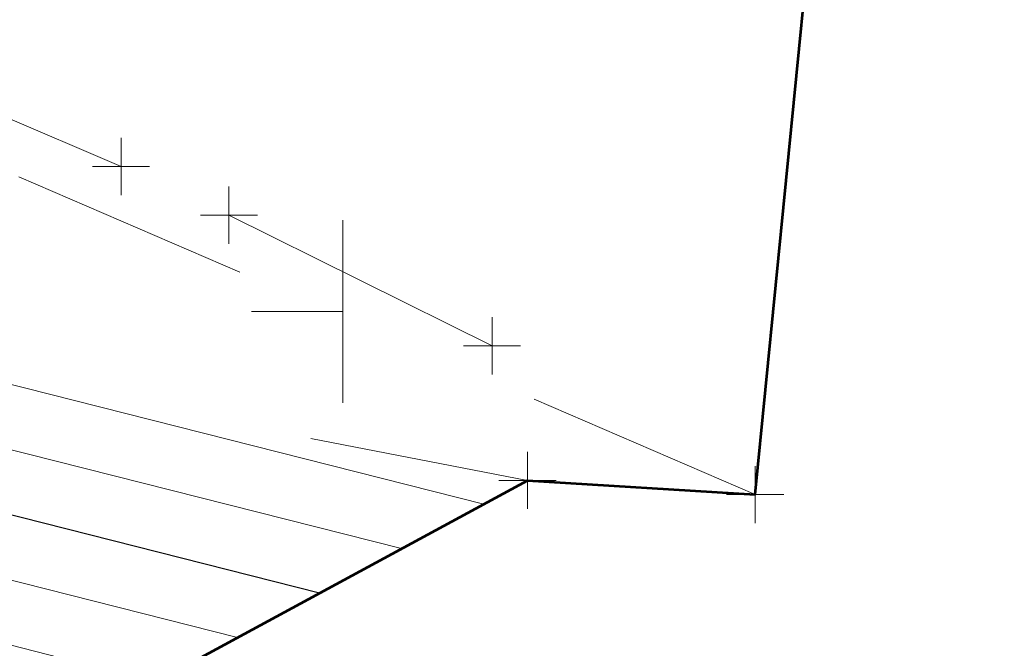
# Model space of a CAD drawing. Extents: x 1926935 to 1928139, y 199322 to 200300.
# Tile 546 of 656: x 1927637 to 1927654, y 199603 to 199614. Entities that reach past the tile are written whole.
import ezdxf

# ---------------------------------------------------------------- set-up
doc = ezdxf.new("R2010")
doc.units = 0
doc.header["$MEASUREMENT"] = 0
for name, pattern in [('DGN Style 2', [14.030763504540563, 8.418458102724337, -5.612305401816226]), ('DGN Style 3', [19.64306890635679, 14.03076350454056, -5.612305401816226]), ('DGN Style 5', [9.821534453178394, 4.209229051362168, -5.612305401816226])]:
    doc.linetypes.add(name, pattern=pattern)
for name, color, linetype, lineweight in [('DT_X_Contour_Major', 132, 'DGN Style 3', 30), ('DT_X_Contour_Minor', 136, 'DGN Style 3', 0), ('DT_X_Terrain_Ground_Line', 92, 'DGN Style 3', 13), ('PV_X_Driveway', 7, 'DGN Style 5', 0), ('RD_X_Bumper_Block', 7, 'DGN Style 2', 0), ('SN_X_Public', 3, 'Continuous', 0), ('SV_X_Toe_of_Slope', 193, 'DGN Style 2', 0)]:
    doc.layers.add(name, color=color, linetype=linetype, lineweight=lineweight)
doc.layers.add('SV_X_Shot_Marker (Construction)', color=40, linetype='Continuous', lineweight=0, transparency=0.5)
doc.layers.add('SV_X_Terrain_Boundary', color=7, linetype='Continuous', lineweight=53, plot=False)

# ---------------------------------------------------------------- blocks, each defined once
blk = doc.blocks.new('SVPT_900')
at = {"layer": 'SV_X_Shot_Marker (Construction)', "transparency": 33554495}
for p, q in [((0, 0.0249999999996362), (0, -0.0249999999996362)), ((-0.02499999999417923, 0), (0.02500000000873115, 0))]:
    blk.add_line(p, q, dxfattribs=at)
blk.add_point((0, 0), dxfattribs=at)
blk = doc.blocks.new('SVPT_973')
at = {"layer": 'SV_X_Shot_Marker (Construction)', "transparency": 33554495}
for p, q in [((0, 0.02500000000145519), (0, -0.0249999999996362)), ((-0.02499999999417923, 1.818989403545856e-12), (0.02500000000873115, 1.818989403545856e-12))]:
    blk.add_line(p, q, dxfattribs=at)
blk.add_point((0, 1.818989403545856e-12), dxfattribs=at)
blk = doc.blocks.new('SGN1P_1')
at = {"layer": 'SN_X_Public', "color": 3, "linetype": 'Continuous', "lineweight": 0}
for p, q in [((0, 0.07999999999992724), (0, -0.07999999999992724)), ((0, 0), (-0.08000000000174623, 0))]:
    blk.add_line(p, q, dxfattribs=at)
blk = doc.blocks.new('SVPT_974')
at = {"layer": 'SV_X_Shot_Marker (Construction)', "transparency": 33554495}
for p, q in [((0, 0.0249999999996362), (0, -0.0249999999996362)), ((-0.02499999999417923, 0), (0.02500000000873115, 0))]:
    blk.add_line(p, q, dxfattribs=at)
blk.add_point((0, 0), dxfattribs=at)
blk = doc.blocks.new('SVPT_975')
at = {"layer": 'SV_X_Shot_Marker (Construction)', "transparency": 33554495}
for p, q in [((-1.455191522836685e-11, 0.02500000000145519), (-1.455191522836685e-11, -0.0249999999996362)), ((-0.02500000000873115, 0), (0.02499999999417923, 0))]:
    blk.add_line(p, q, dxfattribs=at)
blk.add_point((-1.455191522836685e-11, 0), dxfattribs=at)
blk = doc.blocks.new('SVPT_976')
at = {"layer": 'SV_X_Shot_Marker (Construction)', "transparency": 33554495}
for p, q in [((0, 0.0249999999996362), (0, -0.0249999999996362)), ((-0.02499999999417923, 0), (0.02500000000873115, 0))]:
    blk.add_line(p, q, dxfattribs=at)
blk.add_point((0, 0), dxfattribs=at)
blk = doc.blocks.new('*U2117', base_point=(1927600.1255, 199832.7095, 682.6088333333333))
at = {"layer": 'DT_X_Contour_Major', "elevation": 680.0000000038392, "flags": 128}
blk.add_lwpolyline([(1927642.007924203, 199604.0119750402), (1927622.277120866, 199609.0113233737), (1927618.117292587, 199610.1733373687), (1927614.093866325, 199611.5168014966), (1927610.206842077, 199613.0417157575), (1927606.456219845, 199614.7480801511), (1927589.271587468, 199623.1344976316), (1927589.082197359, 199623.4462624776), (1927589.041786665, 199623.5099564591), (1927589.001721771, 199623.5674248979), (1927588.962002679, 199623.6186677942), (1927588.922629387, 199623.6636851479), (1927588.818095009, 199623.7754307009), (1927588.777628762, 199623.8378474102), (1927588.734630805, 199623.9412883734), (1927588.689101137, 199624.0857535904), (1927588.641039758, 199624.2712430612), (1927588.509500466, 199624.8205806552), (1927588.448847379, 199624.995790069), (1927588.365542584, 199625.1094151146), (1927588.259586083, 199625.1614557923), (1927588.130977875, 199625.1519121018), (1927587.757820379, 199625.0443497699), (1927587.473187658, 199625.1699599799), (1927586.89915762, 199625.6274623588), (1927586.035730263, 199626.4168569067), (1927584.882905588, 199627.5381436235), (1927581.422843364, 199630.9707644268), (1927580.258302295, 199632.3015743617), (1927579.359725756, 199633.719538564), (1927578.727113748, 199635.2246570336), (1927578.360466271, 199636.8169297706), (1927577.384905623, 199643.6397721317), (1927577.262206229, 199644.4781007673), (1927577.248866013, 199644.5270888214), (1927577.247957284, 199644.5380283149), (1927577.249050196, 199644.5471924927), (1927577.26306575, 199644.5719179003), (1927583.126296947, 199654.0010588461), (1927583.53979325, 199655.6609987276), (1927583.682506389, 199656.1120341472), (1927583.933433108, 199656.7537375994), (1927584.292573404, 199657.5861090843), (1927584.759927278, 199658.6091486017), (1927586.150489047, 199661.5914780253), (1927586.572073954, 199662.8712644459), (1927586.793907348, 199664.4738766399), (1927586.81598923, 199666.3993146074), (1927586.638319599, 199668.6475783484), (1927585.898198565, 199675.0733826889), (1927585.71963386, 199677.3572672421), (1927585.73903052, 199679.3895676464), (1927585.956388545, 199681.1702839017), (1927586.371707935, 199682.699416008), (1927587.743174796, 199686.4416560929), (1927588.154214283, 199687.827324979), (1927588.3587326, 199689.1776515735), (1927588.356729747, 199690.4926358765), (1927588.148205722, 199691.772277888), (1927586.693210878, 199697.6614752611), (1927586.752300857, 199704.5621669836), (1927586.770954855, 199705.9169347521), (1927586.801592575, 199707.023798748), (1927586.844214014, 199707.8827589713), (1927586.898819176, 199708.4938154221), (1927587.181605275, 199710.766970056), (1927584.534176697, 199712.9952252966), (1927583.909472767, 199713.5410406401), (1927583.169973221, 199714.2235201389), (1927582.315678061, 199715.0426637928), (1927581.346587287, 199715.9984716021), (1927576.556307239, 199720.777791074), (1927566.315665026, 199720.921295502), (1927564.367748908, 199720.957961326), (1927562.912847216, 199721.0064569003), (1927561.95095995, 199721.0667822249), (1927561.482087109, 199721.1389372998), (1927560.444380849, 199721.5032637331), (1927559.950844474, 199721.3910034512), (1927559.761800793, 199721.3882113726), (1927559.406185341, 199721.4279466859), (1927558.883998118, 199721.5102093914), (1927558.195239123, 199721.6349994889), (1927556.136452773, 199722.0244762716), (1927555.409920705, 199722.155292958), (1927554.774414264, 199722.25563543), (1927554.229933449, 199722.3255036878), (1927553.776478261, 199722.3648977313), (1927552.688631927, 199722.4293162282), (1927552.17472377, 199722.4433452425), (1927551.448884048, 199722.4371184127), (1927550.511112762, 199722.4106357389), (1927549.361409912, 199722.363897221), (1927546.012960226, 199722.2122533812), (1927544.600023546, 199722.148887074), (1927542.872550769, 199722.0725210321), (1927540.830541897, 199721.9831552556), (1927538.473996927, 199721.8807897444), (1927531.770495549, 199721.5904820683), (1927529.396679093, 199721.5094889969), (1927527.302855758, 199721.4842405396), (1927525.489025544, 199721.5147366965), (1927523.955188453, 199721.6009774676), (1927520.23828037, 199721.9052790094), (1927518.791267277, 199721.9415773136), (1927517.237909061, 199721.8222460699), (1927515.578205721, 199721.5472852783), (1927513.812157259, 199721.1166949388), (1927508.960901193, 199719.7609479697), (1927507.221676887, 199719.2571590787), (1927505.642446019, 199718.7626026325), (1927504.223208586, 199718.2772786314), (1927502.963964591, 199717.8011870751), (1927499.819305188, 199716.5439195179), (1927498.726367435, 199716.1006872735), (1927497.80604873, 199715.7139412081), (1927497.058349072, 199715.3836813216), (1927496.483268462, 199715.1099076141), (1927495.1798789, 199714.4551592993), (1927494.719553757, 199714.1976354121), (1927494.316120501, 199713.9161249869), (1927493.969579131, 199713.6106280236), (1927493.679929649, 199713.2811445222), (1927492.983386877, 199712.370539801), (1927492.655065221, 199712.0178919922), (1927492.192507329, 199711.6429021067), (1927491.595713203, 199711.2455701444), (1927490.864682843, 199710.8258961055), (1927488.736286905, 199709.6769758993), (1927487.816139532, 199709.16162046), (1927486.651994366, 199708.4772442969), (1927485.243851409, 199707.6238474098), (1927483.591710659, 199706.601429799), (1927478.860671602, 199703.6496218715), (1927477.231045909, 199702.6351177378), (1927475.890448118, 199701.8054612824), (1927474.838878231, 199701.1606525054), (1927474.076336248, 199700.7006914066), (1927472.428261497, 199699.7205920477), (1927471.864756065, 199699.3635369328), (1927471.410295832, 199699.0274461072), (1927471.064880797, 199698.7123195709), (1927470.828510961, 199698.4181573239), (1927470.343584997, 199697.6616770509), (1927470.079105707, 199697.3719628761), (1927469.649362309, 199697.0701805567), (1927469.054354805, 199696.7563300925), (1927468.294083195, 199696.4304114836), (1927466.04634009, 199695.5452043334), (1927465.277934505, 199695.2453785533), (1927464.658525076, 199695.0098065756), (1927464.188111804, 199694.8384884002), (1927463.866694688, 199694.7314240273), (1927463.208243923, 199694.5315907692), (1927462.984665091, 199694.4715481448), (1927462.807766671, 199694.4412952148), (1927462.677548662, 199694.4408319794), (1927462.594011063, 199694.4701584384), (1927462.433484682, 199694.5880819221), (1927462.266159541, 199694.6932625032), (1927461.8845789, 199694.9203616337), (1927461.288742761, 199695.2693793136), (1927460.478651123, 199695.740315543), (1927458.032732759, 199697.158703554), (1927457.148360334, 199697.6519608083), (1927456.329681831, 199698.067941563), (1927455.57669725, 199698.4066458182), (1927454.889406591, 199698.6680735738), (1927453.144223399, 199699.2621789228), (1927452.300194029, 199699.5772185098), (1927451.076993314, 199700.0767582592), (1927449.474621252, 199700.7607981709), (1927447.493077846, 199701.629338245), (1927441.703400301, 199704.1914453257), (1927439.697366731, 199705.0775725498), (1927438.021524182, 199705.8143739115), (1927436.675872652, 199706.4018494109), (1927435.660412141, 199706.839999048), (1927433.392772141, 199707.8092969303), (1927432.577483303, 199708.0577880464), (1927431.832346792, 199708.0762879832), (1927431.157362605, 199707.8647967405), (1927430.552530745, 199707.4233143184), (1927429.033182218, 199705.9393729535), (1927428.134121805, 199705.1009997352), (1927426.576451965, 199703.6988361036), (1927424.360172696, 199701.732882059), (1927421.485283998, 199699.2031376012), (1927412.940768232, 199691.7054318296), (1927410.025180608, 199689.141381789), (1927407.686804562, 199687.072510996), (1927405.925640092, 199685.4988194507), (1927404.7416872, 199684.4203071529), (1927402.354094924, 199682.2045133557), (1927401.434632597, 199681.4240057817), (1927400.466939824, 199680.7443284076), (1927399.451016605, 199680.1654812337), (1927398.38686294, 199679.6874642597), (1927395.484812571, 199678.5471925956), (1927393.867815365, 199677.6597651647), (1927391.193361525, 199675.8526866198), (1927387.46145105, 199673.1259569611), (1927382.67208394, 199669.4795761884), (1927368.490496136, 199658.5296926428), (1927363.712561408, 199654.841846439), (1927360.014948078, 199651.9907204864), (1927357.397656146, 199649.9763147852), (1927355.860685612, 199648.7986293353), (1927353.202526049, 199646.7737618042), (1927352.120016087, 199645.9270991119), (1927350.866105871, 199644.9057616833), (1927349.4407954, 199643.7097495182), (1927347.844084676, 199642.3390626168), (1927343.35765574, 199638.4509978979), (1927341.806372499, 199637.1116956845), (1927340.51734448, 199636.009837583), (1927339.490571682, 199635.1454235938), (1927338.726054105, 199634.5184537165), (1927337.037014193, 199633.1631261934), (1927336.330730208, 199632.6084910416), (1927335.478658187, 199631.9610812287), (1927334.480798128, 199631.2208967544), (1927333.337150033, 199630.3879376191), (1927327.659953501, 199626.2843207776)], dxfattribs=at)
at = {"layer": 'DT_X_Contour_Minor', "flags": 128}
for points, elevation in [([(1927644.877188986, 199605.566936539), (1927635.441063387, 199607.9578416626), (1927633.381721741, 199611.2933303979), (1927632.9871073, 199611.9300389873), (1927632.685838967, 199612.4106695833), (1927632.477916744, 199612.7352221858), (1927632.363340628, 199612.9036967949), (1927632.046459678, 199613.3257296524), (1927633.78830965, 199614.9154175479), (1927634.149479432, 199615.2764742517), (1927634.486481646, 199615.6783495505), (1927634.799316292, 199616.1210434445), (1927635.08798337, 199616.6045559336), (1927635.825538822, 199617.9483473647), (1927636.051152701, 199618.7386979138), (1927636.174827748, 199620.1019059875), (1927636.196563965, 199622.037971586), (1927636.116361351, 199624.5468947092), (1927635.766569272, 199632.0011664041), (1927635.658973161, 199634.676017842), (1927635.598528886, 199637.1098683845), (1927635.585236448, 199639.3027180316), (1927635.619095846, 199641.2545667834), (1927635.772256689, 199646.1381622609), (1927635.908001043, 199648.0557118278), (1927636.200363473, 199650.1456639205), (1927636.649343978, 199652.4080185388), (1927637.254942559, 199654.8427756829), (1927639.078696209, 199661.5653314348), (1927639.578606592, 199664.2006874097), (1927639.710522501, 199667.0648385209), (1927639.474443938, 199670.1577847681), (1927638.870370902, 199673.4795261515), (1927636.065014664, 199685.7165625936), (1927635.529648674, 199688.0662824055), (1927635.162752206, 199689.6917227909), (1927634.964325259, 199690.59288375), (1927634.659812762, 199692.0302737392), (1927634.551430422, 199692.5292874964), (1927634.454667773, 199692.948286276), (1927634.369524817, 199693.287270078), (1927634.296001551, 199693.5462389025), (1927634.115432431, 199694.1301357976), (1927634.047830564, 199694.3239744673), (1927633.980451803, 199694.4675678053), (1927633.913296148, 199694.5609158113), (1927633.846363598, 199694.6040184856), (1927633.668174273, 199694.6519651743), (1927633.401174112, 199694.9706367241), (1927632.733815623, 199695.8906913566), (1927631.666098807, 199697.4121290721), (1927630.198023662, 199699.5349498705), (1927625.749345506, 199705.9976494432), (1927624.286954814, 199708.1258081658), (1927623.236291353, 199709.663259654), (1927622.597355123, 199710.6100039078), (1927622.370146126, 199710.9660409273), (1927622.270534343, 199711.2492301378), (1927622.508291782, 199712.4008124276), (1927622.609953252, 199712.8423285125), (1927622.813041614, 199713.6733415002), (1927623.117556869, 199714.8938513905), (1927623.523499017, 199716.5038581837), (1927625.65455846, 199724.9260493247), (1927619.471010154, 199729.9815354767), (1927618.133026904, 199731.0316668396), (1927616.769169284, 199732.0154240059), (1927615.379437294, 199732.9328069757), (1927613.963830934, 199733.7838157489), (1927610.154381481, 199735.9646735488), (1927608.872919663, 199736.7023273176), (1927607.885621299, 199737.2796452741), (1927607.192486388, 199737.6966274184), (1927606.793514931, 199737.9532737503), (1927605.704041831, 199738.7155806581), (1927605.458299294, 199738.884760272), (1927605.085595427, 199739.136574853), (1927599.732602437, 199738.7328885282), (1927598.576939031, 199738.6476883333), (1927597.404088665, 199738.5650961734), (1927596.214051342, 199738.4851120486), (1927595.006827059, 199738.4077359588), (1927591.764646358, 199738.2048770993), (1927590.684306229, 199738.1424694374), (1927589.874921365, 199738.1073905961), (1927589.336491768, 199738.0996405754), (1927589.069017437, 199738.1192193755), (1927588.717026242, 199738.2078679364), (1927588.591465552, 199738.2345477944), (1927588.478776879, 199738.2481009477), (1927588.378960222, 199738.2485273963), (1927588.292015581, 199738.2358271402), (1927588.077325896, 199738.1844575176), (1927587.658213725, 199738.2391007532), (1927586.561894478, 199738.4415576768), (1927584.788368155, 199738.7918282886), (1927582.337634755, 199739.2899125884), (1927574.89940292, 199740.8152223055), (1927572.447440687, 199741.3130597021), (1927570.670227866, 199741.6625896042), (1927569.567764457, 199741.8638120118), (1927569.140050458, 199741.9167269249), (1927568.899145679, 199741.8600900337), (1927568.812043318, 199741.8464507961), (1927568.731414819, 199741.8480107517), (1927568.657260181, 199741.8647699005), (1927568.589579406, 199741.8967282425), (1927568.417729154, 199742.0022160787), (1927568.154602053, 199742.0798538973), (1927567.49410844, 199742.2336514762), (1927566.436248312, 199742.4636088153), (1927564.981021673, 199742.7697259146), (1927557.26277549, 199744.3759784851), (1927550.718422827, 199747.9393573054), (1927549.395746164, 199748.6280628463), (1927548.232438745, 199749.1670171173), (1927547.228500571, 199749.5562201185), (1927546.383931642, 199749.7956718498), (1927544.344240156, 199750.2345414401), (1927543.622311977, 199750.3577664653), (1927542.986296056, 199750.398289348), (1927542.436192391, 199750.3561100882), (1927541.972000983, 199750.2312286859), (1927540.848706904, 199749.7879420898), (1927540.458418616, 199749.6501659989), (1927540.130024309, 199749.5693026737), (1927539.863523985, 199749.5453521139), (1927539.658917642, 199749.5783143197), (1927539.195826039, 199749.7420972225), (1927538.948730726, 199749.7726400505), (1927538.554763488, 199749.7414313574), (1927538.013924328, 199749.6484711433), (1927537.326213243, 199749.4937594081), (1927535.296487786, 199748.9988594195), (1927534.608162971, 199748.7796375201), (1927534.065482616, 199748.4931468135), (1927533.668446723, 199748.1393872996), (1927533.41705529, 199747.7183589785), (1927532.940870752, 199746.5059250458), (1927532.57382053, 199745.9636858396), (1927531.829808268, 199745.2462936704), (1927530.708833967, 199744.3537485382), (1927529.210897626, 199743.286050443), (1927524.713784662, 199740.2053182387), (1927523.202441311, 199739.1867160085), (1927522.041245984, 199738.4414584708), (1927521.230198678, 199737.9695456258), (1927520.769299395, 199737.7709774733), (1927520.007098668, 199737.6059219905), (1927519.664049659, 199737.4913219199), (1927519.206553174, 199737.2713133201), (1927518.634609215, 199736.9458961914), (1927517.948217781, 199736.5150705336), (1927515.965243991, 199735.2256574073), (1927515.246008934, 199734.7367638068), (1927514.575534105, 199734.2371428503), (1927513.953819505, 199733.7267945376), (1927513.380865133, 199733.2057188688), (1927511.918000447, 199731.8018806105), (1927511.297434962, 199731.285047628), (1927510.532887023, 199730.7874273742), (1927509.62435663, 199730.309019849), (1927508.571843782, 199729.8498250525), (1927505.57316625, 199728.6509225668), (1927504.394948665, 199728.1599392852), (1927503.109304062, 199727.586166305), (1927501.716232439, 199726.929603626), (1927500.215733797, 199726.1902512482), (1927496.071168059, 199724.1082586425), (1927494.671664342, 199723.3733766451), (1927493.58157749, 199722.7302251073), (1927492.800907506, 199722.1788040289), (1927492.329654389, 199721.71911341), (1927491.485535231, 199720.6155790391), (1927491.158635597, 199720.2399663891), (1927490.811026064, 199719.9407792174), (1927490.442706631, 199719.7180175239), (1927490.053677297, 199719.5716813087), (1927488.189883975, 199719.0671050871), (1927490.266942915, 199721.0713153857), (1927491.154639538, 199721.9205767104), (1927493.058411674, 199723.7311440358), (1927493.696422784, 199724.3394053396), (1927494.561006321, 199725.1664860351), (1927495.652162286, 199726.2123861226), (1927505.075033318, 199735.2581912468), (1927510.309682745, 199740.2788893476), (1927511.656588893, 199741.5705004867), (1927512.842282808, 199742.7071135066), (1927513.866764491, 199743.6887284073), (1927516.817136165, 199746.512992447), (1927517.495538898, 199747.1750678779), (1927517.965420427, 199747.6630587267), (1927518.226780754, 199747.9769649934), (1927518.279619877, 199748.1167866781), (1927518.142495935, 199748.2575317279), (1927518.089736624, 199748.3111108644), (1927518.03430165, 199748.3662894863), (1927517.97619101, 199748.4230675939), (1927517.749740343, 199748.6392514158), (1927517.616879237, 199748.6148675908), (1927517.34254419, 199748.4233614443), (1927516.926735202, 199748.0647329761), (1927516.369452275, 199747.5389821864), (1927514.694732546, 199745.9141503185), (1927513.928213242, 199745.1731067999), (1927512.884695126, 199744.168600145), (1927511.564178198, 199742.9006303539), (1927509.966662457, 199741.3691974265), (1927502.282589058, 199734.0086359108), (1927497.658940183, 199729.5878082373), (1927496.693586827, 199728.6656064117), (1927495.60023458, 199727.6218387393), (1927494.378883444, 199726.45650522), (1927489.260601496, 199721.575786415), (1927485.433583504, 199717.9295477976), (1927481.551583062, 199714.2372572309), (1927480.549132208, 199713.2841400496), (1927479.634202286, 199712.4147161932), (1927478.806793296, 199711.6289856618), (1927476.210564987, 199709.1664403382), (1927475.599472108, 199708.5889056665), (1927475.158448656, 199708.1766827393), (1927474.887494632, 199707.9297715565), (1927474.786610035, 199707.8481721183), (1927474.744343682, 199707.8509892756), (1927474.691469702, 199707.8145966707), (1927474.564547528, 199707.7033059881), (1927474.363577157, 199707.5171172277), (1927474.088558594, 199707.2560303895), (1927472.511103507, 199705.7490081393), (1927470.044437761, 199703.407050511), (1927469.557774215, 199702.9463167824), (1927469.206892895, 199702.6166066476), (1927468.991793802, 199702.4179201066), (1927468.912476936, 199702.3502571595), (1927468.882008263, 199702.344520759), (1927468.800708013, 199702.2766876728), (1927468.579658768, 199702.0774907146), (1927468.218860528, 199701.7469298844), (1927466.197188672, 199699.878054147), (1927465.66567063, 199699.3858751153), (1927465.21195997, 199698.9645512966), (1927464.836056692, 199698.6140826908), (1927463.84678158, 199697.683307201), (1927463.55485109, 199697.531235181), (1927463.197444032, 199697.5633906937), (1927462.774560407, 199697.779773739), (1927462.286200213, 199698.1803843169), (1927460.896604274, 199699.4943159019), (1927460.416127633, 199699.9504867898), (1927460.016894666, 199700.3335507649), (1927459.698905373, 199700.6435078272), (1927459.462159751, 199700.8803579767), (1927458.640529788, 199701.7181781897), (1927458.529125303, 199701.8280785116), (1927458.505405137, 199701.8454153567), (1927458.433592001, 199701.9226386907), (1927458.235942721, 199702.1413060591), (1927457.912457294, 199702.5014174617), (1927457.463135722, 199703.0029728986), (1927455.612038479, 199705.0691755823), (1927455.1811432, 199705.5450090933), (1927454.804477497, 199705.9565466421), (1927454.482041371, 199706.303788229), (1927453.694517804, 199707.1440378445), (1927453.434247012, 199707.4198447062), (1927453.244077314, 199707.6170780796), (1927453.124008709, 199707.7357379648), (1927453.074041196, 199707.7758243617), (1927453.034262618, 199707.7779567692), (1927452.834566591, 199707.9768767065), (1927452.26531244, 199708.5720372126), (1927451.326500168, 199709.5634382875), (1927446.036397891, 199715.1797784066), (1927444.615653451, 199716.6880644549), (1927443.339719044, 199718.0413987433), (1927442.20859467, 199719.2397812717), (1927441.222280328, 199720.2832120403), (1927438.785188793, 199722.8590917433), (1927437.977018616, 199723.6957230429), (1927437.380326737, 199724.2737071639), (1927436.995113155, 199724.5930441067), (1927436.821377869, 199724.6537338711), (1927436.640054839, 199724.4707103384), (1927436.575666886, 199724.4051409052), (1927436.518495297, 199724.3457002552), (1927436.468540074, 199724.2923883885), (1927436.425801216, 199724.2452053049), (1927436.321452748, 199724.1275554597), (1927436.510783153, 199723.8510061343), (1927437.157035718, 199723.1095955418), (1927438.260210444, 199721.9033236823), (1927439.820307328, 199720.2321905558), (1927444.589795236, 199715.156020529), (1927446.216120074, 199713.4230954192), (1927447.517978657, 199712.0314476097), (1927448.495370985, 199710.9810771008), (1927449.148297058, 199710.2719838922), (1927451.438197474, 199707.759195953), (1927438.914646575, 199713.1123610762), (1927436.320253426, 199713.8755903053), (1927433.904310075, 199713.8710643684), (1927431.666816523, 199713.0987832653), (1927429.60777277, 199711.5587469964), (1927424.354922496, 199706.4283100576), (1927422.31796066, 199704.4699068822), (1927420.146712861, 199702.4425250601), (1927417.841179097, 199700.3461645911), (1927415.40135937, 199698.1808254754), (1927408.716125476, 199692.3146163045), (1927406.434968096, 199690.308502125), (1927404.605421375, 199688.6898164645), (1927403.227485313, 199687.458559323), (1927402.301159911, 199686.6147307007), (1927400.433106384, 199684.8810923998), (1927399.713718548, 199684.2704228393), (1927398.956595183, 199683.7386428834), (1927398.161736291, 199683.2857525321), (1927397.329141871, 199682.9117517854), (1927395.058576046, 199682.0196026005), (1927393.561609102, 199681.1462803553), (1927390.773632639, 199679.1954255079), (1927386.694646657, 199676.1670380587), (1927381.324651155, 199672.0611180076), (1927365.283317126, 199659.6752877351), (1927359.933899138, 199655.5457864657), (1927355.916645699, 199652.4466553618), (1927353.231556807, 199650.3778944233), (1927351.878632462, 199649.3395036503), (1927350.047053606, 199647.9442884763), (1927349.212899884, 199647.2844145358), (1927348.084122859, 199646.3512040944), (1927346.660722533, 199645.1446571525), (1927344.942698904, 199643.6647737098), (1927339.96847149, 199639.3539691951), (1927338.291715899, 199637.9037085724), (1927336.992119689, 199636.7860300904), (1927336.06968286, 199636.0009337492), (1927335.524405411, 199635.5484195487), (1927334.573211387, 199634.7851578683), (1927334.175462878, 199634.4728114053), (1927333.695612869, 199634.1082182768), (1927333.133661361, 199633.6913784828), (1927332.489608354, 199633.2222920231), (1927329.292457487, 199630.9113129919)], 678.0000000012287), ([(1927643.442556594, 199604.7894557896), (1927616.352313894, 199611.6535229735), (1927615.83220839, 199612.4938632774), (1927609.555166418, 199622.5524922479), (1927609.813632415, 199623.6236854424), (1927609.879320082, 199623.9339819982), (1927609.965611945, 199624.4057888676), (1927610.072508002, 199625.0391060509), (1927610.200008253, 199625.8339335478), (1927610.567481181, 199628.1688206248), (1927610.695278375, 199629.3203117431), (1927610.803065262, 199631.0236197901), (1927610.890841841, 199633.2787447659), (1927610.958608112, 199636.0856866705), (1927611.165444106, 199647.167014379), (1927611.208340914, 199649.5824938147), (1927611.241328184, 199651.553059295), (1927611.264405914, 199653.0787108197), (1927611.312733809, 199656.5538962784), (1927611.26605344, 199658.1106203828), (1927611.089766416, 199660.174403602), (1927610.783872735, 199662.7452459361), (1927610.348372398, 199665.8231473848), (1927609.014229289, 199674.7069634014), (1927608.567994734, 199677.7029940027), (1927608.229898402, 199680.0282237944), (1927607.999940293, 199681.6826527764), (1927607.878120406, 199682.6662809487), (1927607.69745167, 199684.3948883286), (1927607.626530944, 199684.9791250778), (1927607.549270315, 199685.4353797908), (1927607.465669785, 199685.7636524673), (1927607.375729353, 199685.9639431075), (1927607.127434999, 199686.3274087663), (1927606.977103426, 199686.7837248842), (1927606.712329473, 199687.8800739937), (1927606.333113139, 199689.6164560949), (1927605.839454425, 199691.9928711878), (1927603.268681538, 199704.5762186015), (1927604.104660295, 199712.9087667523), (1927604.267044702, 199714.4983653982), (1927604.395921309, 199715.6960692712), (1927604.491290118, 199716.5018783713), (1927604.553151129, 199716.9157926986), (1927604.763650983, 199717.9329717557), (1927603.104746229, 199719.0941958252), (1927602.798105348, 199719.3059315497), (1927602.481623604, 199719.5224937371), (1927602.155300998, 199719.7438823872), (1927601.271986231, 199720.3406874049), (1927600.791592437, 199720.687810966), (1927600.012897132, 199721.281577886), (1927598.935900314, 199722.1219881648), (1927597.560601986, 199723.2090418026), (1927590.446506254, 199728.8574599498), (1927586.809410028, 199728.9624803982), (1927586.002333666, 199729.0078345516), (1927585.139860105, 199729.0988882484), (1927584.221989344, 199729.2356414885), (1927583.248721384, 199729.4180942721), (1927580.579477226, 199729.9655677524), (1927579.433170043, 199730.1556366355), (1927577.996181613, 199730.3152381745), (1927576.268511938, 199730.4443723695), (1927574.250161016, 199730.5430392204), (1927568.480316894, 199730.7655276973), (1927566.491217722, 199730.8328981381), (1927564.851303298, 199730.8681431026), (1927563.560573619, 199730.871262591), (1927562.619028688, 199730.8422566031), (1927560.573821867, 199730.7220733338), (1927559.881239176, 199730.6885597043), (1927559.337396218, 199730.6781562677), (1927558.942292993, 199730.6908630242), (1927558.695929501, 199730.7266799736), (1927557.893292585, 199730.9477495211), (1927556.737045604, 199730.4526417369), (1927556.478854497, 199730.3504232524), (1927556.199815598, 199730.2559568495), (1927555.899928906, 199730.1692425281), (1927555.579194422, 199730.0902802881), (1927554.696105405, 199729.8900504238), (1927554.371509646, 199729.8309394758), (1927554.060039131, 199729.80377903), (1927553.761693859, 199729.8085690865), (1927553.476473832, 199729.8453096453), (1927552.733387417, 199729.9858851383), (1927552.479363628, 199730.0326153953), (1927552.274607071, 199730.0673745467), (1927552.119117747, 199730.0901625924), (1927552.012895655, 199730.1009795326), (1927551.795326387, 199730.1138632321), (1927551.692544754, 199730.116669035), (1927551.547376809, 199730.115423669), (1927551.359822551, 199730.1101271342), (1927551.129881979, 199730.1007794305), (1927550.460192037, 199730.0704506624), (1927549.705914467, 199730.0373499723), (1927547.945349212, 199729.9607944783), (1927545.178496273, 199729.8407841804), (1927541.405355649, 199729.6773190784), (1927530.001930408, 199729.1834724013), (1927526.222548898, 199729.024509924), (1927523.436973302, 199728.9180075), (1927521.645203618, 199728.8639651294), (1927520.847239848, 199728.862382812), (1927520.044411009, 199728.9281100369), (1927519.731865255, 199728.935950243), (1927519.396349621, 199728.9101754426), (1927519.037864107, 199728.8507856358), (1927518.656408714, 199728.7577808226), (1927517.608567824, 199728.4649479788), (1927516.95667873, 199728.2456940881), (1927515.786892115, 199727.8075570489), (1927514.099207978, 199727.1505368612), (1927511.89362632, 199726.2746335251), (1927505.321545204, 199723.6470470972), (1927503.037394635, 199722.7207279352), (1927501.114003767, 199721.9124602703), (1927499.551372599, 199721.2222441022), (1927498.34950113, 199720.6500794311), (1927495.62552348, 199719.2817089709), (1927494.663481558, 199718.7435050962), (1927493.820339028, 199718.1551713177), (1927493.096095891, 199717.516707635), (1927492.490752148, 199716.8281140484), (1927491.035034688, 199714.925024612), (1927490.348869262, 199714.1880195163), (1927489.382161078, 199713.4043213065), (1927488.134910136, 199712.5739299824), (1927486.607116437, 199711.6968455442), (1927482.158942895, 199709.2956962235), (1927480.635617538, 199708.4680324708), (1927479.401771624, 199707.7859032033), (1927478.457405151, 199707.249308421), (1927477.80251812, 199706.8582481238), (1927476.442125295, 199706.0094666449), (1927475.924298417, 199705.688470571), (1927475.391112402, 199705.3620684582), (1927474.842567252, 199705.0302603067), (1927474.278662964, 199704.6930461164), (1927471.611271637, 199703.1067658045), (1927473.264684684, 199704.8512015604), (1927473.602409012, 199705.2047488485), (1927473.906976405, 199705.5177753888), (1927474.178386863, 199705.7902811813), (1927474.416640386, 199706.0222662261), (1927475.007773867, 199706.5868653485), (1927475.2028451, 199706.7759543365), (1927475.344708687, 199706.9197719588), (1927475.433364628, 199707.0183182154), (1927475.468812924, 199707.0715931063), (1927475.510087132, 199707.2145760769), (1927475.157127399, 199707.5451391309), (1927475.088966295, 199707.6091068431), (1927475.035751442, 199707.6593400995), (1927474.997482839, 199707.6958389), (1927474.974160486, 199707.7186032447), (1927474.900197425, 199707.7927897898), (1927474.800067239, 199707.799463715), (1927474.709923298, 199707.7324347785), (1927474.48240441, 199707.5284877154), (1927474.117510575, 199707.1876225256), (1927473.615241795, 199706.7098392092), (1927472.092691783, 199705.2531928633), (1927471.557105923, 199704.7410693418), (1927471.09226085, 199704.2971835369), (1927470.698156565, 199703.9215354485), (1927470.374793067, 199703.6141250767), (1927469.606811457, 199702.8853477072), (1927469.352430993, 199702.6457683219), (1927469.165275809, 199702.4736131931), (1927469.045345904, 199702.3688823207), (1927468.99264128, 199702.3315757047), (1927468.94172932, 199702.3219904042), (1927468.874428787, 199702.2720477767), (1927468.710711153, 199702.1294088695), (1927468.450576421, 199701.8940736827), (1927468.09402459, 199701.5660422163), (1927467.014663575, 199700.5676965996), (1927466.606514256, 199700.1892559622), (1927466.191587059, 199699.8026932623), (1927465.769881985, 199699.4080084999), (1927465.341399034, 199699.0052016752), (1927464.18974066, 199697.920220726), (1927463.765334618, 199697.6081965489), (1927463.355860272, 199697.4858597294), (1927462.961317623, 199697.5532102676), (1927462.58170667, 199697.8102481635), (1927461.589319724, 199698.7485990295), (1927461.220165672, 199699.100948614), (1927460.856993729, 199699.4542342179), (1927460.499803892, 199699.8084558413), (1927460.148596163, 199700.163613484), (1927459.220018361, 199701.1119485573), (1927458.913354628, 199701.4245638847), (1927458.689796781, 199701.6511585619), (1927458.54934482, 199701.7917325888), (1927458.491998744, 199701.8462859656), (1927458.449883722, 199701.8770674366), (1927458.401700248, 199701.9255598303), (1927458.28873609, 199702.047950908), (1927458.110991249, 199702.2442406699), (1927457.868465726, 199702.5144291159), (1927457.135356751, 199703.3334632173), (1927456.82776275, 199703.6737400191), (1927456.454812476, 199704.0802948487), (1927456.016505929, 199704.5531277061), (1927455.51284311, 199705.0922385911), (1927454.082600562, 199706.6182383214), (1927453.610325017, 199707.119116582), (1927453.266180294, 199707.4772515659), (1927453.05016639, 199707.6926432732), (1927452.962283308, 199707.7652917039), (1927452.851134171, 199707.7712500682), (1927452.816679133, 199707.7345880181), (1927452.798919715, 199707.7175648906), (1927452.760407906, 199707.682207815), (1927452.701143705, 199707.6285167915), (1927452.621127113, 199707.55649182), (1927452.199294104, 199707.1775960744), (1927452.219305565, 199707.0654582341), (1927452.266400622, 199706.9983844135), (1927452.399109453, 199706.8452220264), (1927452.617432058, 199706.6059710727), (1927452.921368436, 199706.2806315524), (1927453.846017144, 199705.2982747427), (1927454.19327361, 199704.9264565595), (1927454.541556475, 199704.5477696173), (1927454.89086574, 199704.162213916), (1927455.241201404, 199703.7697894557), (1927456.878496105, 199701.922448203), (1927453.480065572, 199703.0793615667), (1927452.715933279, 199703.3524516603), (1927451.880006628, 199703.6759019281), (1927450.972285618, 199704.04971237), (1927449.99277025, 199704.4738829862), (1927447.285003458, 199705.6721515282), (1927446.159621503, 199706.1665940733), (1927444.814300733, 199706.751220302), (1927443.249041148, 199707.4260302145), (1927441.463842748, 199708.1910238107), (1927436.410061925, 199710.3512516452), (1927434.593066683, 199710.905051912), (1927432.932416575, 199710.9462818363), (1927431.428111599, 199710.474941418), (1927430.080151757, 199709.4910306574), (1927426.694052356, 199706.1838415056), (1927425.226041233, 199704.7854533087), (1927423.361582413, 199703.0706805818), (1927421.100675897, 199701.039523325), (1927418.443321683, 199698.6919815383), (1927410.828446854, 199692.010024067), (1927408.230074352, 199689.724941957), (1927406.146112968, 199687.8811637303), (1927404.576562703, 199686.4786893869), (1927403.521423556, 199685.5175189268), (1927401.393600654, 199683.5428028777), (1927400.574175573, 199682.8472143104), (1927399.711767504, 199682.2414856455), (1927398.806376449, 199681.7256168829), (1927397.858002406, 199681.2996080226), (1927395.271694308, 199680.2833975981), (1927393.714712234, 199679.40302276), (1927390.983497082, 199677.5240560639), (1927387.078048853, 199674.6464975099), (1927381.998367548, 199670.770347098), (1927366.886906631, 199659.102490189), (1927361.823230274, 199655.1938164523), (1927357.965796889, 199652.2186879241), (1927355.314606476, 199650.1771046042), (1927353.869659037, 199649.0690664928), (1927351.624789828, 199647.3590251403), (1927350.666457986, 199646.6057568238), (1927349.475114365, 199645.6284828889), (1927348.050758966, 199644.4272033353), (1927346.39339179, 199643.0019181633), (1927341.663063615, 199638.9024835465), (1927340.049044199, 199637.5077021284), (1927338.754732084, 199636.3979338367), (1927337.780127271, 199635.5731786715), (1927337.125229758, 199635.0334366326), (1927335.80511279, 199633.9741420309), (1927335.253096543, 199633.5406512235), (1927334.587135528, 199633.0346497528), (1927333.807229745, 199632.4561376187), (1927332.913379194, 199631.8051148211), (1927328.476205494, 199628.5978168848)], 679.0000000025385), ([(1927640.573291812, 199603.2344942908), (1927621.466515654, 199608.0757279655), (1927617.42057155, 199609.2096185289), (1927613.471357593, 199610.5364757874), (1927609.618873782, 199612.0562997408), (1927605.863120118, 199613.7690903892), (1927595.976750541, 199618.5938210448), (1927592.715882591, 199620.1873614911), (1927590.348055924, 199621.3494348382), (1927588.873270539, 199622.0800410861), (1927588.291526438, 199622.3791802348), (1927587.930930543, 199622.6015951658), (1927587.346401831, 199622.9442641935), (1927585.863262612, 199623.8054600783), (1927583.481512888, 199625.1851828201), (1927580.201152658, 199627.083432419), (1927566.987221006, 199634.7259119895), (1927564.642080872, 199636.0782204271), (1927563.219957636, 199636.8937258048), (1927562.7208513, 199637.1724281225), (1927562.620590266, 199637.19989689), (1927562.583292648, 199637.213026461), (1927562.546595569, 199637.2318135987), (1927562.510499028, 199637.2562583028), (1927562.475003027, 199637.2863605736), (1927562.381147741, 199637.3741767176), (1927562.273968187, 199637.4589369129), (1927562.022820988, 199637.6473553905), (1927561.088623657, 199638.3351671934), (1927558.236980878, 199640.4238000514), (1927559.588042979, 199639.559678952), (1927559.689592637, 199639.4971711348), (1927559.694190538, 199639.4984020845), (1927559.226290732, 199639.8216094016), (1927559.085796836, 199640.0688147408), (1927558.94597461, 199640.6167525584), (1927558.806824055, 199641.4654228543), (1927558.66834517, 199642.6148256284), (1927558.299963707, 199646.0808763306), (1927558.133048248, 199647.3771002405), (1927557.90858797, 199648.6662339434), (1927557.626582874, 199649.9482774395), (1927557.287032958, 199651.2232307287), (1927556.304840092, 199654.6136525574), (1927555.992805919, 199655.7416897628), (1927555.793348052, 199656.5829850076), (1927555.706466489, 199657.1375382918), (1927555.732161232, 199657.4053496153), (1927555.950782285, 199657.7371905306), (1927556.095483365, 199657.8884578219), (1927556.365620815, 199658.0933790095), (1927556.761194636, 199658.3519540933), (1927557.282204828, 199658.6641830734), (1927558.838813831, 199659.5683322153), (1927559.436170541, 199660.2275283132), (1927560.060783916, 199661.5270047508), (1927560.712653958, 199663.4667615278), (1927561.391780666, 199666.0467986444), (1927564.624637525, 199679.5809593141), (1927564.825823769, 199680.2272426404), (1927564.870815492, 199680.3665638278), (1927564.919567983, 199680.5075488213), (1927564.972081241, 199680.6501976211), (1927565.028355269, 199680.7945102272), (1927565.183433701, 199681.1815622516), (1927565.357620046, 199681.4829765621), (1927565.76387026, 199682.0969304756), (1927566.402184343, 199683.0234239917), (1927567.272562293, 199684.2624571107), (1927571.875808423, 199690.7738707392), (1927571.647874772, 199692.6838883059), (1927571.61499063, 199693.2314733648), (1927571.614024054, 199694.0556495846), (1927571.644975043, 199695.156416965), (1927571.707843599, 199696.5337755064), (1927572.075704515, 199703.6068280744), (1927566.462097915, 199709.1704581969), (1927565.382154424, 199710.244616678), (1927564.548155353, 199711.0826792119), (1927563.960100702, 199711.6846457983), (1927563.617990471, 199712.0505164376), (1927562.59534637, 199713.2070222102), (1927558.617842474, 199714.1280298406), (1927557.871182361, 199714.3012349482), (1927557.33584655, 199714.4261327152), (1927557.01183504, 199714.5027231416), (1927556.899147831, 199714.5310062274), (1927556.866364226, 199714.5502768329), (1927553.53925071, 199714.7472969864), (1927552.632891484, 199714.7714433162), (1927551.339719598, 199714.759445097), (1927549.659735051, 199714.7113023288), (1927547.592937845, 199714.6270150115), (1927541.565728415, 199714.3540561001), (1927539.494132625, 199714.2604241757), (1927537.799752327, 199714.1842475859), (1927536.48258752, 199714.1255263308), (1927535.542638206, 199714.0842604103), (1927533.53906069, 199713.9974917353), (1927532.570809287, 199713.9944680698), (1927531.168738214, 199714.0504735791), (1927529.332847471, 199714.1655082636), (1927527.063137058, 199714.3395721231), (1927520.43214973, 199714.8824479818), (1927517.876109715, 199714.9543140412), (1927515.181230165, 199714.7627553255), (1927512.347511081, 199714.3077718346), (1927509.374952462, 199713.5893635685), (1927501.263010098, 199711.3223751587), (1927498.590719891, 199710.5753930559), (1927496.657806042, 199710.0346880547), (1927495.46426855, 199709.7002601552), (1927495.010107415, 199709.5721093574), (1927494.784846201, 199709.5054100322), (1927494.690017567, 199709.4733900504), (1927494.57447758, 199709.4273545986), (1927494.438226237, 199709.3673036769), (1927494.281263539, 199709.2932372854), (1927493.835081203, 199709.0770396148), (1927493.345599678, 199708.7920452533), (1927492.211791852, 199708.0992104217), (1927490.433657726, 199706.9985351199), (1927488.0111973, 199705.4900193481), (1927480.692201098, 199700.9235233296), (1927478.248571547, 199699.4001147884), (1927476.406930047, 199698.2547611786), (1927475.167276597, 199697.4874625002), (1927474.529611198, 199697.0982187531), (1927473.631820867, 199696.5643086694), (1927473.324850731, 199696.3698025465), (1927473.077283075, 199696.1867167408), (1927472.889117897, 199696.0150512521), (1927472.760355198, 199695.8548060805), (1927472.496191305, 199695.4427127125), (1927472.352115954, 199695.2848906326), (1927472.118012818, 199695.1204944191), (1927471.793881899, 199694.949524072), (1927471.379723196, 199694.7719795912), (1927470.155262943, 199694.289762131), (1927469.583716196, 199694.0800108), (1927468.787421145, 199693.8124199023), (1927467.766377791, 199693.4869894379), (1927466.520586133, 199693.1037194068), (1927462.898810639, 199692.0045465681), (1927461.669026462, 199691.6742851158), (1927460.69600555, 199691.507880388), (1927459.979747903, 199691.5053323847), (1927459.520253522, 199691.6666411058), (1927458.637286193, 199692.3152733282), (1927458.278318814, 199692.5682602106), (1927457.863642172, 199692.8407466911), (1927457.393256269, 199693.1327327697), (1927456.867161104, 199693.4442184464), (1927455.389961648, 199694.3008463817), (1927454.8558496, 199694.5987464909), (1927454.36141305, 199694.8499758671), (1927453.906651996, 199695.05453451), (1927453.491566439, 199695.21242242), (1927452.437572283, 199695.5712292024), (1927451.745066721, 199695.8423718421), (1927450.458045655, 199696.3866946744), (1927448.576509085, 199697.2041976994), (1927446.10045701, 199698.294880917), (1927438.704964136, 199701.567609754), (1927436.231476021, 199702.6616047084), (1927434.357631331, 199703.4890429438), (1927433.083430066, 199704.0499244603), (1927432.408872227, 199704.3442492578), (1927431.409575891, 199704.7737064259), (1927430.655819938, 199704.5409336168), (1927429.144024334, 199703.5205223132), (1927426.874189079, 199701.7124725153), (1927423.846314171, 199699.1167842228), (1927414.76126155, 199691.1447641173), (1927411.656133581, 199688.4137791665), (1927409.15453914, 199686.1998393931), (1927407.256478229, 199684.5029447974), (1927405.961950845, 199683.323095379), (1927403.314589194, 199680.8662238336), (1927402.295089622, 199680.0007972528), (1927401.222112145, 199679.2471711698), (1927400.095656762, 199678.6053455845), (1927398.915723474, 199678.0753204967), (1927395.697930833, 199676.8109875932), (1927394.020918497, 199675.9165075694), (1927391.403225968, 199674.1813171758), (1927387.844853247, 199671.6054164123), (1927383.345800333, 199668.1888052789), (1927370.094085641, 199657.9568950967), (1927365.601892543, 199654.4898764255), (1927362.064099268, 199651.7627530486), (1927359.480705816, 199649.7755249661), (1927357.851712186, 199648.5281921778), (1927354.780262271, 199646.1884984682), (1927353.573574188, 199645.2484414), (1927352.257097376, 199644.1830404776), (1927350.830831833, 199642.9922957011), (1927349.294777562, 199641.6762070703), (1927345.052247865, 199637.9995122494), (1927343.5637008, 199636.7156892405), (1927342.279956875, 199635.6217413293), (1927341.201016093, 199634.717668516), (1927340.326878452, 199634.0034708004), (1927338.268915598, 199632.352110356), (1927337.408363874, 199631.6763308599), (1927336.370180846, 199630.8875127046), (1927335.154366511, 199629.9856558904), (1927333.760920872, 199628.970760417), (1927326.843701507, 199623.9708246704)], 681.0000000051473), ([(1927639.13865942, 199602.4570135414), (1927620.655910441, 199607.1401325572), (1927616.742106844, 199608.2369902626), (1927612.921874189, 199609.520512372), (1927609.195212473, 199610.9906988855), (1927605.562121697, 199612.6475498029), (1927595.998640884, 199617.3147047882), (1927592.826215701, 199618.8673378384), (1927590.481550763, 199620.0248707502), (1927588.96464607, 199620.7873035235), (1927588.275501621, 199621.1546361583), (1927587.541463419, 199621.6073896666), (1927586.849348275, 199622.0169907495), (1927585.323531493, 199622.9062288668), (1927582.964013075, 199624.2751040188), (1927570.143937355, 199631.6924980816), (1927566.964219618, 199633.5255150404), (1927564.645208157, 199634.8479045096), (1927563.186902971, 199635.6596664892), (1927562.58930406, 199635.9608009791), (1927562.143315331, 199636.0829896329), (1927561.977405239, 199636.1413935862), (1927561.814166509, 199636.224963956), (1927561.653599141, 199636.3337007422), (1927561.495703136, 199636.4676039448), (1927561.078208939, 199636.8582343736), (1927560.601444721, 199637.2352710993), (1927559.484272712, 199638.073408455), (1927557.726692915, 199639.3726464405), (1927555.328705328, 199641.132985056), (1927542.643811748, 199650.4238000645), (1927547.770719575, 199647.1415307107), (1927548.689740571, 199646.5551743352), (1927549.249557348, 199646.2027920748), (1927549.450169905, 199646.0843839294), (1927549.291578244, 199646.199949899), (1927547.713340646, 199647.2851973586), (1927548.122933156, 199647.0715888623), (1927548.237469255, 199647.01757007), (1927548.393790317, 199646.956732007), (1927548.484022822, 199647.0682925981), (1927548.671596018, 199647.4346343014), (1927548.956509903, 199648.055757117), (1927549.338764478, 199648.9316610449), (1927550.487897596, 199651.6071130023), (1927550.902400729, 199652.5766992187), (1927551.28406029, 199653.4788688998), (1927551.632876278, 199654.3136220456), (1927551.948848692, 199655.0809586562), (1927552.747650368, 199657.037300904), (1927552.98029355, 199657.6914170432), (1927553.079121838, 199658.186508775), (1927553.044135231, 199658.5225760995), (1927552.875333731, 199658.6996190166), (1927552.246776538, 199658.9597009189), (1927552.026867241, 199659.0505967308), (1927551.838557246, 199659.1282227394), (1927551.681846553, 199659.192578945), (1927551.556735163, 199659.2436653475), (1927551.26523719, 199659.3622026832), (1927551.112556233, 199659.2676251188), (1927550.873136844, 199658.8949894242), (1927550.546979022, 199658.244295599), (1927550.134082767, 199657.3155436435), (1927548.004843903, 199652.3325655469), (1927545.070197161, 199657.9508789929), (1927544.535320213, 199659.0310329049), (1927544.188395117, 199659.8636460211), (1927544.029421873, 199660.4487183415), (1927544.058400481, 199660.7862498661), (1927544.386279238, 199661.3562795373), (1927544.662697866, 199661.7450184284), (1927545.246044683, 199662.4837128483), (1927546.136319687, 199663.5723627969), (1927547.33352288, 199665.0109682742), (1927550.935302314, 199669.3138569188), (1927552.200096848, 199670.8584032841), (1927553.293145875, 199672.2648758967), (1927554.214449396, 199673.5332747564), (1927554.964007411, 199674.6635998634), (1927558.061205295, 199679.6162782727), (1927558.150956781, 199681.0514401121), (1927558.161261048, 199681.3314006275), (1927558.153708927, 199681.5562128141), (1927558.128300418, 199681.7258766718), (1927558.085035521, 199681.8403922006), (1927557.945853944, 199682.0722358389), (1927557.9267831, 199682.1859332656), (1927557.973956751, 199682.3531428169), (1927558.087374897, 199682.5738644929), (1927558.267037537, 199682.8480982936), (1927559.260033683, 199684.2527176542), (1927558.55645949, 199690.1484643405), (1927558.413698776, 199691.3238804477), (1927558.286948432, 199692.3233801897), (1927558.176208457, 199693.1469635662), (1927558.081478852, 199693.7946305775), (1927557.676764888, 199696.406605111), (1927557.014171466, 199697.3473788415), (1927556.757176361, 199697.6786984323), (1927556.270159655, 199698.2694684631), (1927555.553121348, 199699.1196889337), (1927554.60606144, 199700.2293598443), (1927549.649731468, 199706.0132084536), (1927549.28475921, 199706.2427739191), (1927549.181024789, 199706.3036030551), (1927549.026238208, 199706.3877052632), (1927548.820399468, 199706.4950805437), (1927548.563508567, 199706.6257288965), (1927547.24556266, 199707.2897250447), (1927546.524895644, 199707.6130897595), (1927539.608180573, 199707.3653820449), (1927538.207926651, 199707.3148296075), (1927536.971471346, 199707.2693327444), (1927535.898814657, 199707.2288914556), (1927534.989956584, 199707.1935057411), (1927532.784733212, 199707.1058846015), (1927532.014210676, 199707.0802155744), (1927531.356560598, 199707.0689243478), (1927530.811782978, 199707.0720109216), (1927530.379877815, 199707.0894752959), (1927529.378627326, 199707.1552173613), (1927528.765833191, 199707.2000611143), (1927527.678388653, 199707.2852858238), (1927526.116293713, 199707.4108914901), (1927524.079548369, 199707.5768781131), (1927518.01536025, 199708.0733503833), (1927515.775384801, 199708.1663438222), (1927513.603599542, 199708.072969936), (1927511.500004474, 199707.7932287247), (1927509.464599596, 199707.3271201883), (1927504.12777351, 199705.8356743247), (1927502.238079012, 199705.3052697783), (1927500.571615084, 199704.8326405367), (1927499.128381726, 199704.4177866), (1927497.908378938, 199704.0607079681), (1927494.952678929, 199703.1855320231), (1927493.708412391, 199702.7653910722), (1927492.192387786, 199702.1613501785), (1927490.404605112, 199701.373409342), (1927488.34506437, 199700.4015685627), (1927482.490611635, 199697.5647932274), (1927480.513252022, 199696.5988074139), (1927478.972012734, 199695.8284314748), (1927477.866893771, 199695.2536654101), (1927477.197895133, 199694.8745092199), (1927475.995392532, 199694.1242392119), (1927475.593907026, 199693.8739449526), (1927475.291327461, 199693.6857646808), (1927475.087653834, 199693.5596983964), (1927474.982886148, 199693.4957460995), (1927474.835380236, 199693.408025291), (1927474.784945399, 199693.3760681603), (1927474.744270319, 199693.3459873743), (1927474.713354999, 199693.3177829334), (1927474.692199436, 199693.2914548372), (1927474.648797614, 199693.223748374), (1927474.6251262, 199693.197818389), (1927474.586663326, 199693.1708082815), (1927474.533408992, 199693.1427180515), (1927474.465363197, 199693.1135476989), (1927474.264185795, 199693.0343199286), (1927473.889497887, 199692.9146430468), (1927472.916317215, 199692.6150332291), (1927471.344643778, 199692.1354904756), (1927469.174477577, 199691.4760147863), (1927462.589377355, 199689.4775023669), (1927460.353387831, 199688.8770220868), (1927458.584244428, 199688.5744655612), (1927457.281947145, 199688.56983279), (1927456.44649598, 199688.8631237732), (1927454.841087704, 199690.0424647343), (1927454.290478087, 199690.4432579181), (1927453.842705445, 199690.7611317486), (1927453.497769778, 199690.9960862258), (1927453.255671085, 199691.1481213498), (1927452.747190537, 199691.4429892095), (1927452.563338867, 199691.5455321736), (1927452.393144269, 199691.6320101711), (1927452.236606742, 199691.7024232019), (1927452.093726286, 199691.7567712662), (1927451.730921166, 199691.8802794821), (1927451.492547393, 199691.973612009), (1927451.049529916, 199692.1609784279), (1927450.401868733, 199692.4423787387), (1927449.549563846, 199692.8178129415), (1927447.00389254, 199693.944349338), (1927445.870048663, 199694.4422968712), (1927444.377770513, 199695.0912371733), (1927442.527058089, 199695.8911702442), (1927440.317911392, 199696.8420960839), (1927433.948941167, 199699.5792220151), (1927431.487691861, 199700.1514154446), (1927428.88067161, 199699.8151512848), (1927426.127880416, 199698.5704295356), (1927423.229318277, 199696.4172501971), (1927415.305457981, 199689.4641618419), (1927412.569169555, 199687.0562133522), (1927410.303199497, 199685.0471841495), (1927408.507547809, 199683.4370742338), (1927407.182214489, 199682.2258836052), (1927404.275083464, 199679.5279343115), (1927403.155546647, 199678.577588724), (1927401.977284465, 199677.7500139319), (1927400.740296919, 199677.0452099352), (1927399.444584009, 199676.4631767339), (1927395.911049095, 199675.0747825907), (1927394.174021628, 199674.1732499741), (1927391.613090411, 199672.5099477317), (1927388.228255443, 199670.0848758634), (1927384.019516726, 199666.8980343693), (1927371.697675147, 199657.3840975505), (1927367.491223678, 199654.1379064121), (1927364.113250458, 199651.5347856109), (1927361.563755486, 199649.5747351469), (1927359.842738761, 199648.2577550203), (1927356.357998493, 199645.6032351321), (1927355.02713229, 199644.5697836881), (1927353.648088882, 199643.460319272), (1927352.220868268, 199642.2748418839), (1927350.745470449, 199641.0133515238), (1927346.746839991, 199637.5480266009), (1927345.321029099, 199636.3196827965), (1927344.042569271, 199635.2336450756), (1927342.911460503, 199634.2899134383), (1927341.927702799, 199633.4884878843), (1927339.500817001, 199631.5410945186), (1927338.48599754, 199630.7441706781), (1927337.261703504, 199629.8139441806), (1927335.827934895, 199628.7504150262), (1927334.184691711, 199627.553583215), (1927326.027449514, 199621.6573285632)], 682.0000000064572)]:
    blk.add_lwpolyline(points, dxfattribs=dict(at, elevation=elevation))

msp = doc.modelspace()

# ---------------------------------------------------------------- linework, layer by layer
at = {"layer": 'PV_X_Driveway'}
msp.add_polyline3d([(1927649.627, 199605.7337000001, 677.2144999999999), (1927627.465, 199615.3042000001, 678.2047000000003), (1927605.916, 199624.0252999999, 679.161599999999), (1927595.293, 199628.3670999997, 679.4789999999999), (1927588.95, 199633.9080999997, 679.821400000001), (1927589.346, 199638.3105999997, 679.703599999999), (1927587.153, 199643.6287999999, 679.7834000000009), (1927588.396, 199649.5632000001, 679.8497999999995), (1927584.415, 199653.9752999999, 679.9599999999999), (1927567.475, 199654.3139000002, 680.4857999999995), (1927564.511, 199680.5882999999, 681.0205)], dxfattribs=at)
at = {"layer": 'RD_X_Bumper_Block', "extrusion": (0.004471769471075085, -0.00191015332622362, 0.9999881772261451), "elevation": 8916.77531384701, "flags": 128}
msp.add_lwpolyline([(1927616.22922009, 199628.8705998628), (1927610.669144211, 199631.2456041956)], dxfattribs=at)
at = {"layer": 'RD_X_Bumper_Block', "extrusion": (0.06520173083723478, -0.03238976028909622, 0.997346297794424), "elevation": 119896.22083685, "flags": 128}
msp.add_lwpolyline([(1036360.603702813, -1633168.968989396), (1036360.603702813, -1633163.816770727)], dxfattribs=at)
at = {"layer": 'SV_X_Terrain_Boundary'}
msp.add_polyline3d([(1927485.15, 199539.5412999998, 726.2632999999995), (1927507.982, 199555.8465, 720.979599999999), (1927538.986, 199577.7782999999, 715.8275), (1927596.647, 199579.4292000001, 711.6184999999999), (1927645.644, 199605.9825, 677.4655), (1927649.627, 199605.7337000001, 677.2144999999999), (1927650.708, 199616.7267999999, 677.2075), (1927651.635, 199616.8389000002, 677.195400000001), (1927652.087, 199616.8037000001, 677.5962000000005), (1927652.696, 199616.7809000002, 677.6062999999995), (1927656.149, 199617.611, 677.4875)], dxfattribs=at)
at = {"layer": 'SV_X_Toe_of_Slope'}
msp.add_polyline3d([(1927262.65, 199398.2280999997, 718.574), (1927278.623, 199423.7045, 715.6822999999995), (1927297.38, 199446.6879000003, 712.7604000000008), (1927314.535, 199465.4262999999, 710.095400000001), (1927332.1, 199484.0142000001, 707.5062999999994), (1927347.924, 199502.3599000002, 705.8597999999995), (1927362.647, 199517.5714000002, 704.0257000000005), (1927383.653, 199536.3635999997, 701.5847000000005), (1927395.159, 199547.1752999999, 700.198400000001), (1927394.513, 199552.9322000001, 699.6255999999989), (1927402.587, 199559.6617999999, 698.55), (1927411.301, 199560.6479000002, 698.2745999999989), (1927428.109, 199577.9437999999, 695.728599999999), (1927446.842, 199593.2360999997, 692.8647999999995), (1927469.103, 199609.525, 690.189400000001), (1927487.43, 199624.0794000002, 688.142900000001), (1927501.205, 199634.9739000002, 684.8532999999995), (1927511.238, 199642.1744000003, 684.633400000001), (1927525.091, 199649.0864000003, 685.036), (1927542.123, 199650.7577999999, 682.0334000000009), (1927562.759, 199637.5237999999, 680.7099999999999), (1927588.307, 199623.5615999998, 680.0344000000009), (1927614.306, 199612.0497000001, 679.1072000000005), (1927645.644, 199605.9825, 677.4655)], dxfattribs=at)

# ---------------------------------------------------------------- block references
at = {"layer": 'DT_X_Terrain_Ground_Line'}
msp.add_blockref('*U2117', (1927600.1255, 199832.7095, 682.6088333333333), dxfattribs=at)
at = {"layer": 'SN_X_Public', "color": 3, "linetype": 'Continuous', "lineweight": 0, "xscale": 20, "yscale": 20, "zscale": 20}
msp.add_blockref('SGN1P_1', (1927642.414, 199608.9377999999, 677.6362999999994), dxfattribs=at)
at = {"layer": 'SV_X_Shot_Marker (Construction)', "transparency": 33554495, "xscale": 20, "yscale": 20, "zscale": 20}
for name, p in [('SVPT_976', (1927638.535, 199611.474, 678.1167000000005)), ('SVPT_975', (1927640.422, 199610.6235999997, 677.8679999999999)), ('SVPT_974', (1927645.024, 199608.3375, 677.492900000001)), ('SVPT_973', (1927645.644, 199605.9825, 677.4655)), ('SVPT_900', (1927649.627, 199605.7337000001, 677.2144999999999))]:
    msp.add_blockref(name, p, dxfattribs=at)

doc.saveas('drawing.dxf')
